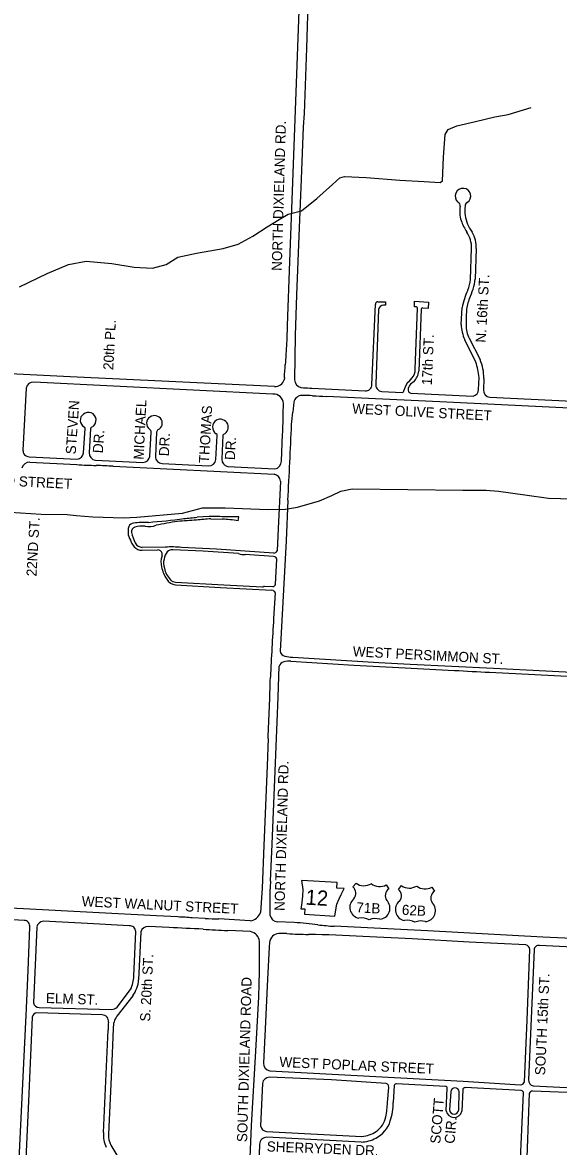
# Model space of a CAD drawing. Extents: x 0 to 712119, y 0 to 761125.
# Drawn here: x 679749 to 682403, y 734022 to 739583 of the extents above; entities that cross this region are included whole.
import ezdxf

# ---------------------------------------------------------------- set-up
doc = ezdxf.new("R2010")
doc.units = 0
for name, color, linetype in [('HWY signs', 7, 'Continuous'), ('PAVED ROADS', 7, 'Continuous'), ('stream or creek', 7, 'Continuous'), ('street names', 7, 'Continuous')]:
    doc.layers.add(name, color=color, linetype=linetype)

msp = doc.modelspace()

# ---------------------------------------------------------------- linework, layer by layer
at = {"layer": 'HWY signs'}
msp.add_lwpolyline([(681294.6, 735162.3), (681301.1, 735202.7), (681305.7, 735220.4), (681316, 735247.1), (681326.7, 735269.5), (681341.5, 735298.6), (681304.6, 735300.8), (681306.2, 735328.2), (681130.8, 735338.8), (681136.2, 735293.2), (681135.6, 735260.2), (681130.1, 735215.8), (681127.2, 735198.3), (681147.3, 735197.1), (681145.8, 735171.3)], close=True, dxfattribs=at)
for points in [[(681385.1, 735305.9), (681400.1, 735324.4)], [(681475, 735322.4), (681475, 735322.4)], [(681549.8, 735316.6), (681562.8, 735296.7)], [(681610.6, 735294.2), (681625.7, 735312.6)], [(681700.6, 735310.6), (681700.6, 735310.6)], [(681775.3, 735304.8), (681788.4, 735284.9)]]:
    msp.add_lwpolyline(points, dxfattribs=at)
for centre, radius, start, end in [((681357.9, 735274.6), 41.5, 320.1078, 49.1208), ((681439.1, 735380.5), 68.4, 235.2382, 301.7199), ((681516.8, 735376.5), 68.4, 232.3011, 298.7827), ((681664.6, 735368.8), 68.4, 235.2382, 301.7199), ((681742.4, 735364.7), 68.4, 232.3011, 298.7827), ((681423.8, 735205.5), 54.5, 128.6765, 259.9158), ((681586.6, 735262.7), 41.5, 124.9002, 213.9131), ((681583.4, 735262.8), 41.5, 320.1078, 49.1208), ((681812.1, 735250.9), 41.5, 124.9002, 213.9131), ((681513.9, 735200.8), 54.5, 274.1051, 45.3444), ((681649.3, 735193.7), 54.5, 128.6765, 259.9158), ((681739.4, 735189), 54.5, 274.1051, 45.3444), ((681428.6, 735079.7), 73.6, 59.7374, 101.2498), ((681496, 735076.1), 73.6, 72.7711, 114.2835), ((681654.1, 735067.9), 73.6, 59.7374, 101.2498), ((681721.5, 735064.4), 73.6, 72.7711, 114.2835)]:
    msp.add_arc(centre, radius, start, end, dxfattribs=at)
at = {"layer": 'PAVED ROADS'}
for points in [[(681193.4, 740545.4), (681189.4, 740470.8), (681178.6, 740115.8), (681164, 739728.5), (681154.5, 739456), (681143, 739133), (681138.3, 739066.4), (681128.7, 738808.9), (681119.5, 738567.2), (681106.1, 738236.1), (681099.6, 738035.4), (681095.2, 737815.6)], [(681149.4, 740459.9), (681133.6, 740059.5), (681119.2, 739686.1), (681100.7, 739194.2), (681086.2, 738792.9), (681071.7, 738400.7), (681059.7, 738083.5), (681059.7, 738083.5), (681057.1, 738016.3), (681053, 737936.7)], [(681967, 738312), (681972.5, 738466)], [(681995.7, 738464.3), (681990.5, 738314)], [(681509, 738201.5), (681545.5, 738200.5), (681546.4, 738185.5), (681536.4, 738185.2)], [(681699.8, 738175.9), (681689.4, 738176.8), (681690.1, 738204.4), (681758.9, 738199), (681756.9, 738169), (681730.5, 738170.5)], [(681479.3, 737792.3), (681496.2, 738188.6)], [(681512, 738162.5), (681497.8, 737795.4)], [(681692.8, 737868.4), (681704.7, 738169.6)], [(681723, 738165.5), (681710.5, 737858)], [(681921, 738089.5), (681925.5, 738172.5)], [(681993, 737903), (681938.5, 738014)], [(681960, 738021), (682014, 737916)], [(680997.3, 737781.5), (679984.6, 737830.9), (679520.7, 737852.6), (678739.7, 737891.4)], [(680988.5, 737744.5), (679806, 737804.1)], [(681045.5, 737826.5), (681044.5, 737815.5)], [(681663, 737807.4), (681676.7, 737824)], [(681687.5, 737807.5), (681670.5, 737794)], [(682007, 737767.5), (682009.5, 737827.5)], [(682033, 737822), (682031, 737765)], [(679767.3, 737773.8), (679751.4, 737467.9)], [(681127.5, 737777.5), (681140, 737776)], [(681181.2, 737774.2), (681445.5, 737760.5)], [(681527.2, 737757.3), (681628.6, 737751.9)], [(681658, 737764.5), (681659.5, 737758)], [(681672, 737749), (681980, 737735)], [(681039, 737630.5), (681039.5, 737646.5), (681040.5, 737698)], [(681092, 737704), (681087, 737655)], [(681253.5, 737733.5), (681253.5, 737733.5)], [(682817.5, 737656.5), (682524.5, 737672), (682220.5, 737686), (681850.5, 737704.5), (681462.5, 737723.5), (681253.5, 737733.5), (681253.5, 737733.5)], [(682062, 737729.5), (682472, 737709.5)], [(680051.4, 737454.3), (680058.5, 737574.9)], [(680085.6, 737572.9), (680078.9, 737455.2)], [(680379.4, 737436.6), (680386.4, 737555.9)], [(680412.6, 737556.1), (680407.5, 737436.5)], [(680706.9, 737421.9), (680712.9, 737540.4)], [(680740.6, 737540.8), (680735.6, 737422.9)], [(681030.5, 737412.5), (681036.8, 737546.1)], [(679782.3, 737434.9), (680019.4, 737422.7)], [(680110.9, 737417.5), (680344.9, 737406.7)], [(679784.6, 737407.7), (680018.4, 737395.9)], [(680198.1, 737387.7), (680995, 737348.5)], [(680441, 737401.5), (680669.4, 737390.3)], [(680765, 737386.2), (680998, 737374.2)], [(681026, 737314.5), (681014.5, 737080.5), (681010.4, 736968.5)], [(681063, 737219.5), (681054, 737018), (681023.9, 736472.4)], [(680673.9, 737139.6), (680613.5, 737136)], [(680817, 737118), (680820.5, 737137.5)], [(680681.8, 737127.5), (680738.5, 737126)], [(680457.1, 736987.6), (680341.8, 736986.1)], [(680341.8, 736971.9), (680418.6, 736973.9)], [(680818.4, 736955.5), (680643.3, 736967.2), (680492.6, 736973.4)], [(680992.8, 736957.9), (680709.4, 736978), (680536.1, 736985.7)], [(680992.2, 736941.5), (680851.1, 736950.8)], [(681002.2, 736804.4), (681008.3, 736927.5)], [(680481.4, 736825.6), (680481.4, 736825.6)], [(680481.4, 736825.6), (680481.4, 736825.6)], [(680506.7, 736814.5), (680745.7, 736801.5), (680937.5, 736790.7)], [(680507.1, 736801.6), (680729.7, 736788.4), (680984.2, 736774.9)], [(680940.9, 736791.2), (680943.5, 736793.2)], [(680945.1, 736794), (680987.9, 736792.3)], [(680999.7, 736760.8), (680992.3, 736634.7)], [(681077.9, 736423.7), (681390.1, 736403.2), (681611.8, 736391.4), (681888.3, 736377.7)], [(681513.9, 736417.3), (681668.7, 736408.2), (682080.5, 736387.9), (682598.6, 736362)], [(680976.8, 735335.3), (680985.6, 735518.6), (681000.3, 735878.6), (681014.8, 736244.8), (681020, 736397.9)], [(682060.6, 736368.4), (682510.4, 736346.1), (682877.1, 736328), (682940.3, 736324.9), (682946.5, 736319.1)], [(680964.6, 736041.3), (680959.8, 735905.8), (680944.6, 735511.6), (680934.9, 735300.4), (680926.5, 735180.3)], [(680517.9, 735157.6), (680412.1, 735163), (680096.6, 735180.2), (679754.6, 735198), (679350.7, 735218.3), (679003.3, 735236.8), (678594, 735256.9), (678562.5, 735258.7)], [(680975.9, 735165.2), (680974.8, 735208.4)], [(679757.7, 735140.8), (679421.2, 735160.4), (679161.1, 735173.7)], [(680277.4, 735114.5), (680071, 735125.6), (679851.4, 735136.5)], [(680653.1, 735150.6), (680589.7, 735153.4)], [(680876.8, 735139), (680721.6, 735147.9)], [(681094.7, 735129.7), (681009.6, 735133.7)], [(679770.5, 734742.1), (679777.2, 734894.8), (679785.1, 735107.3)], [(679820.4, 735107.9), (679803.1, 734733)], [(680299.5, 734864.6), (680309.5, 735085.2)], [(680335.7, 735083.6), (680324, 734846.9)], [(680475.3, 735105.2), (680372.8, 735110.1)], [(680878, 735084.9), (680764.9, 735090.1)], [(681058.5, 735075), (681017.7, 735075.7)], [(682615.9, 735043.7), (682325.6, 735058), (681754.4, 735088.5), (681292.8, 735111.4)], [(680923, 734928.3), (680921.9, 735037)], [(680971.8, 735031.3), (680970.2, 735007.6)], [(682241.3, 735019.5), (681960.8, 735033.6), (681678.2, 735048.6), (681434.6, 735060.6)], [(680970.2, 735007.6), (680962.2, 734849.5), (680950.8, 734604.9), (680942, 734433.8)], [(682234.7, 734342.3), (682247.5, 734646.2), (682261, 734997.1)], [(682281.7, 734996.1), (682254.8, 734351.6)], [(683515.7, 734946.1), (683264.2, 734964.8), (682945.5, 734983.4), (682606.4, 735001.5), (682308, 735015.6)], [(680217.5, 734712), (680284.1, 734799.3)], [(680294.5, 734767.1), (680216.7, 734667.3)], [(680869.7, 733805.7), (680883.3, 734126.3), (680904.1, 734493.2), (680918.9, 734762.7)], [(679832.3, 734710.3), (680189.6, 734699.9)], [(679796.2, 734661.8), (679778, 734245.8), (679760.4, 733855), (679726.8, 733856.8), (679766.8, 734670.9)], [(680143.9, 734673.1), (679819.9, 734684)], [(680149.8, 734091.2), (680172.9, 734599.4)], [(680198.3, 734606), (680189.7, 734400.8), (680174.9, 734082.4)], [(681549.7, 734333.5), (681278.9, 734351.5), (680971.1, 734365)], [(680973.7, 734396.5), (681929.9, 734344.4), (682214.2, 734326.8)], [(680937.7, 734333.9), (680927.7, 734123.4)], [(681555.6, 734239.6), (681561.9, 734314.5), (681560.5, 734323)], [(681589.7, 734323.1), (681584.9, 734238.9)], [(681843, 734319.2), (681601.1, 734331.7)], [(681847, 734198.2), (681851.7, 734310.7)], [(681928.5, 734302.6), (681923.9, 734196.5)], [(682217.6, 734299.4), (681940.1, 734313)], [(682277.3, 734321.5), (682608.2, 734306.3), (682614.8, 734311.3), (683136, 734288.9)], [(681868.8, 734293.2), (681863, 734202.9), (681863, 734202.9)], [(681908.8, 734203.2), (681911.4, 734294)], [(682204.7, 733744.2), (682229.7, 734285.1)], [(682257.9, 734284.2), (682238.1, 733743.1)], [(683290.4, 734253.5), (682942.8, 734268.5), (682576.6, 734284), (682274.7, 734296.5)], [(680957.3, 734096.2), (681429.4, 734071.9)], [(680187.1, 734028.7), (680259, 733908.3)], [(680922.7, 734033.9), (680915.2, 733829.3)], [(681425.2, 734044), (680958.2, 734067.5), (680958.2, 734067.5)]]:
    msp.add_lwpolyline(points, dxfattribs=at)
for centre, radius, start, end in [((681928.9, 738724.7), 38.1, 82.97, 231.1537), ((681930.4, 738724.6), 38.1, 302.3945, 85.233), ((681894, 738676.3), 21.7, 352.5671, 59.4921), ((681960, 738674.7), 20, 117.3257, 180.7211), ((682068, 738649.2), 154.4, 170.9491, 197.2221), ((682191.7, 738651.7), 252.7, 174.8486, 185.1975), ((682209.5, 738710.1), 308, 200.2446, 212.0786), ((682140.4, 738664.7), 203.6, 190.1551, 215.6649), ((681830.9, 738467.6), 141.7, 359.3541, 33.8484), ((681846.6, 738470), 149.2, 357.8135, 30.6325), ((681795.8, 738325.3), 171.8, 337.1194, 355.5653), ((681668.3, 738358.2), 325.2, 334.3612, 352.1859), ((682229.2, 738119.6), 308.2, 153.2138, 170.1163), ((681507.7, 738190), 11.6, 83.5343, 186.7941), ((682180.7, 738132.6), 235.1, 158.8197, 173.7886), ((681538.2, 738158.8), 26.5, 93.9191, 171.9266), ((681699.9, 738171), 4.95, 343.3026, 90.8405), ((681728.6, 738165.2), 5.6, 70.0635, 177.3166), ((683298.4, 738091.1), 1353, 177.1648, 180.2521), ((682118.6, 738095.5), 197.7, 181.744, 204.3561), ((682087, 738083.7), 141.7, 179.4408, 206.2862), ((701977.8, 736423.3), 20979.5, 175.86317, 175.99031), ((681800.8, 737824), 232.2, 359.5083, 23.3459), ((674823.5, 738271), 6237.8, 355.91395, 356.50131), ((681633.3, 737864.9), 59.6, 316.7279, 3.4393), ((681624.7, 737866.6), 86.3, 316.7533, 354.2734), ((681656.2, 737789.9), 355.3, 6.0833, 18.5722), ((679803.6, 737767.3), 36.9, 86.2892, 169.8738), ((680997.9, 737830.4), 48.9, 269.2885, 342.2368), ((681137.3, 737818.6), 42.3, 184.0976, 256.5246), ((681716.3, 737747.4), 80.3, 131.6137, 168.7949), ((681246.7, 739765.2), 1992, 266.9293, 268.1147), ((681447.2, 737791.7), 31.2, 266.8032, 311.8032), ((681447.4, 737792.7), 31.9, 310.3451, 359.3253), ((681531.3, 737790.8), 33.8, 172.1868, 263.03), ((681624.3, 737764.6), 13.4, 288.577, 353.3274), ((681697.5, 737765.2), 39.5, 133.1286, 180.9439), ((681676.5, 737768.4), 19.9, 211.5367, 256.9555), ((681972.9, 737768.3), 34.1, 281.984, 358.5785), ((682065.1, 737763.5), 34.1, 177.4814, 264.776), ((680991.7, 737695.8), 48.8, 2.6294, 93.7625), ((681133.3, 737695.9), 42.1, 90.4457, 168.89), ((681141.5, 737116), 622.1, 85.9439, 90.7829), ((681798.1, 750850.5), 13128.3, 267.32535, 267.62241), ((680072.1, 737615.1), 37.3, 125.0206, 241.4493), ((680075.4, 737616.2), 38.3, 6.8917, 130.0595), ((680402.6, 737599.3), 39, 28.7727, 124.9625), ((679717.4, 737749), 1372.8, 353.5377, 356.0734), ((680051.4, 737575.7), 7.24, 353.2569, 65.8849), ((680095.2, 737572.2), 9.62, 112.9383, 176.2243), ((680074.6, 737616.4), 39.1, 295.532, 6.5613), ((680399.6, 737600.4), 36.5, 122.1226, 233.343), ((680406.9, 737600.8), 34.5, 294.4762, 30.0607), ((680728.4, 737581.7), 39, 119.3132, 238.9394), ((680728.1, 737579.3), 41, 25.1408, 117.3296), ((680728.1, 737582.1), 39.9, 295.051, 21.4177), ((679546.7, 737627.4), 1492.3, 356.8759, 0.118), ((507990.3, 745945.7), 173292.6, 357.113629, 357.237767), ((680372.1, 737557.9), 14.4, 352.2201, 66.5523), ((680434.6, 737551.3), 22.5, 126.5747, 167.8497), ((680705.5, 737541.4), 7.48, 352.0971, 67.9701), ((680747.5, 737539.4), 7, 110.936, 168.3049), ((679782.3, 737465.9), 31, 176.4193, 269.9789), ((680017.5, 737456.6), 34, 273.1877, 356.1698), ((680115.3, 737453.7), 36.4, 177.5288, 263.0641), ((680344.6, 737441.9), 35.2, 270.4333, 351.2678), ((680441.4, 737435.4), 33.9, 178.198, 269.2615), ((680672.3, 737424.9), 34.7, 265.1004, 354.9651), ((680771, 737421.1), 35.4, 177.1654, 260.2286), ((680991.4, 737412.8), 39.1, 279.7475, 359.6109), ((679784.3, 737367.9), 39.8, 89.5118, 165.072), ((680162.1, 739639), 2247.8, 266.3336, 268.7865), ((679708.4, 728261.8), 9139.1, 86.92866, 87.45342), ((680988.5, 737311.4), 37.6, 4.6763, 80.0386), ((680450, 738279.5), 1155.1, 274.8479, 278.1382), ((680678.1, 735960.1), 1179.5, 86.188, 90.2015), ((680793.7, 736471.5), 666.6, 87.6959, 93.1993), ((680348.9, 737064.1), 77.4, 161.2028, 191.2071), ((680302.2, 737078.2), 28.7, 96.6331, 157.9759), ((680312.5, 737063.8), 23.7, 107.1174, 190.6398), ((680365.7, 736437.2), 672.9, 89.4538, 95.6972), ((680343, 736956.8), 135, 84.3152, 106.1282), ((680375.6, 737188.9), 99.6, 258.8667, 290.8773), ((679966.3, 741804.2), 4711.7, 274.9416, 277.0875), ((681339.3, 732226.7), 4956.8, 99.557, 100.7931), ((680773.6, 734135.7), 2990.1, 93.125, 94.9341), ((681029.3, 732718.7), 4422.5, 94.5071, 95.4332), ((680698.2, 736341.8), 785.3, 81.3011, 87.0609), ((680827.5, 737233.3), 584.4, 198.3883, 202.2355), ((680448.8, 737088), 162.2, 190.1272, 209.4863), ((680417.6, 737084.9), 149.8, 209.0265, 219.7206), ((680342.2, 737026.5), 54.6, 223.1271, 269.5814), ((680344.9, 737028.5), 42.5, 208.7026, 265.7884), ((680418, 736951.3), 22.6, 14.4381, 88.3934), ((680485.2, 736512.9), 475.5, 83.8442, 93.3831), ((680488.6, 736940.5), 33.2, 82.9853, 134.1192), ((680992.5, 736978.4), 20.4, 270.8585, 331.2621), ((680521.2, 736913.2), 86.9, 159.4706, 196.0965), ((680416.1, 736950.3), 24.7, 344.2835, 15.6435), ((680513.9, 736907.5), 67.1, 162.0001, 201.0852), ((680539.2, 736911.5), 90.6, 144.3669, 169.4025), ((680848.9, 737051.5), 100.7, 252.3945, 271.2205), ((680990.6, 736923.5), 18.1, 12.7599, 84.9999), ((680573.2, 736911.3), 137.2, 189.2997, 216.5117), ((680579.6, 736913.6), 131.8, 193.266, 221.8719), ((680510.8, 736856.2), 54.8, 209.0446, 266.1545), ((680506.6, 736848.5), 34, 222.3009, 270.1968), ((680987, 736807.9), 15.6, 273.1773, 347.2316), ((680938.6, 736795.3), 4.68, 256.3811, 299.1573), ((680945.5, 736791.2), 2.85, 98.3437, 134.8736), ((680981.3, 736756.1), 19, 14.1404, 81.1704), ((702185.2, 735335.1), 21232.8, 176.49096, 177.27715), ((681053.2, 736477.7), 29.7, 190.1971, 259.8672), ((681048.5, 736390.5), 29.4, 101.0627, 165.3087), ((681073.3, 736317.1), 106.7, 87.5352, 106.5591), ((681092.7, 736610.1), 167.8, 254.5315, 267.83), ((685989.4, 816080.4), 79788.7, 266.476959, 266.784484), ((682563.9, 747280.8), 10924, 266.45433, 267.35911), ((667901, 736701.7), 13080.4, 357.10592, 358.43196), ((681694.5, 735295.2), 718.8, 176.7959, 179.9533), ((677858, 735282.2), 3117.7, 358.6442, 0.2496), ((679756.3, 735111.7), 29.1, 351.3763, 87.2242), ((679853.6, 735103), 33.6, 93.8002, 171.4798), ((680458.8, 733520.5), 1638.1, 85.418, 87.9332), ((681884.3, 764884.4), 29759.3, 267.62884, 267.76087), ((680871.2, 735196.4), 57.6, 275.5455, 343.8549), ((681013.4, 735171.5), 38, 189.6503, 264.3093), ((680278.8, 735083.8), 30.7, 2.6244, 92.6393), ((680368.1, 735077.4), 33, 81.7901, 169.1713), ((679440.1, 712282.8), 22845.9, 86.98263, 87.40309), ((681230.9, 744451.3), 9372.8, 266.40213, 267.15015), ((680869.2, 735032.7), 52.9, 4.6292, 80.4614), ((681020.7, 735026.8), 49, 93.5385, 174.6904), ((681038.2, 733892.1), 1238.9, 81.9522, 87.3873), ((681401.3, 736756.4), 1648.6, 263.3934, 266.2243), ((681265.1, 739299.9), 4229.9, 267.2001, 268.6455), ((681071.2, 729232.5), 5839.4, 86.43199, 89.07773), ((682234.1, 734993.4), 27.1, 7.8571, 74.6695), ((682303.2, 734994.6), 21.6, 77.1178, 175.9712), ((670363.5, 735103.9), 10560.9, 358.14866, 359.0472), ((680165.8, 734861.7), 133.8, 332.2333, 1.2766), ((680173.8, 734857.2), 150.6, 323.2479, 356.0692), ((676147.1, 734891.7), 3626.5, 356.9453, 357.6368), ((679117.1, 734723.8), 651.8, 355.3373, 357.7645), ((679829.9, 734737.5), 27.2, 189.4527, 275.0556), ((680187.3, 734743.7), 43.8, 273.0356, 313.7161), ((679825.4, 734654.4), 30.1, 100.3738, 165.6748), ((680144.2, 734642.4), 30.7, 350.3077, 90.6797), ((680819.9, 734591.7), 647, 175.9708, 179.3196), ((680295.3, 734610.3), 97.1, 144.0465, 182.5228), ((680979, 734433.2), 37, 179.0656, 261.754), ((680971.8, 734330.8), 34.2, 91.0938, 174.8407), ((681547, 734320), 13.8, 12.4935, 79.02), ((681599.8, 734321.6), 10.2, 82.7714, 171.5066), ((681843.4, 734310.9), 8.27, 357.9677, 92.977), ((681890.2, 734290.6), 21.5, 9.0205, 173.2702), ((681939.7, 734301.7), 11.3, 88.0179, 175.3384), ((682213.8, 734348.7), 21.9, 270.9991, 343.1403), ((682216.3, 734286), 13.4, 355.8348, 84.7289), ((682282.1, 734348.5), 27.5, 173.4902, 259.9209), ((682278.3, 734273.9), 22.9, 99.1426, 153.3266), ((681099.3, 734254.8), 456.6, 349.1569, 358.0875), ((681241.2, 734248.6), 343.8, 343.0119, 358.3794), ((681885.6, 734204.4), 39.1, 189.2064, 348.3473), ((681885.9, 734204.9), 23, 184.9664, 355.5912), ((681434.4, 734189.9), 141.9, 296.9956, 342.9175), ((681435.7, 734191), 114.2, 303.8083, 348.8579), ((680284.7, 734078.2), 135.5, 174.4809, 206.1721), ((680273.7, 734076.6), 99, 176.6709, 208.9918), ((680960.9, 734129.8), 33.8, 190.9777, 263.8992), ((681418.9, 734215), 143.5, 274.2139, 304.0549), ((680956.8, 734033.3), 34.2, 87.8129, 179.1091), ((681422.1, 734204.5), 160.5, 271.1067, 298.5428)]:
    msp.add_arc(centre, radius, start, end, dxfattribs=at)
at = {"layer": 'stream or creek'}
for points in [[(679734, 738275.2), (679872, 738341.2), (679976.9, 738386.2), (680065, 738403.2), (680191, 738390.2), (680302, 738373.2), (680392, 738367.2), (680459.9, 738386.2), (680518, 738422.2), (680611, 738441.2), (680743, 738465.2), (680817, 738486.2), (680889.9, 738526.2), (680959.9, 738572.2), (681020, 738609.2), (681064, 738634.2), (681131, 738652.2), (681205.9, 738713.2), (681283.9, 738782.2), (681319.9, 738814.2), (681343, 738821.2), (681450, 738816.2), (681617, 738803.2), (681738, 738797.2), (681816, 738791.2), (681827.9, 738799.2), (681833.9, 738916.2), (681840.9, 739029.2), (681855.9, 739053.2), (681898.9, 739071.2), (681991.9, 739094.2), (682086.9, 739116.2), (682152.9, 739128.2), (682267, 739162.2)], [(679687.9, 737160.4), (679840.8, 737150.9), (679969.7, 737149.6), (680014.8, 737143.9), (680097.3, 737138.2), (680248.4, 737131.8), (680314.5, 737135.6), (680541.1, 737155.9), (680640.2, 737181.4), (680753.2, 737181.4), (680965.3, 737174.4), (681051.6, 737175.7), (681110, 737185.2), (681218.6, 737216.9), (681280.8, 737242.9), (681325.3, 737263.9), (681381.7, 737276), (681656, 737272.8), (681928.4, 737269.6), (682045.2, 737269), (682104.9, 737265.1), (682236.4, 737246.8), (682353.8, 737229.6), (682649, 737221.3)]]:
    msp.add_lwpolyline(points, dxfattribs=at)

# ---------------------------------------------------------------- texts
at = {"layer": 'HWY signs'}
for s, height, rotation, p in [('12', 75, 356.5521, (681148.7, 735218.7)), ('71B', 50, 357.0105, (681400.7, 735180.5)), ('62B', 50, 357.0105, (681626.2, 735168.7))]:
    msp.add_text(s, height=height, rotation=rotation, dxfattribs=at).set_placement(p)
at = {"layer": 'street names'}
for s, rotation, p in [('NORTH DIXIELAND RD.', 88.3854, (681032.4, 738353.7)), ('N. 16th ST.', 87.0105, (682042.3, 737998.4)), ('20th PL.', 86.8493, (680198, 737862.7)), ('17th ST.', 87.6556, (681775.4, 737787.7)), ('STEVEN', 86.1384, (680012.5, 737445.3)), ('MICHAEL', 87.2588, (680348.5, 737419.3)), ('WEST OLIVE STREET', 357.032, (681380.1, 737649)), ('THOMAS', 86.6716, (680671.9, 737401.6)), ('DR.', 86.1384, (680146.5, 737450.9)), ('DR.', 87.2588, (680473.9, 737436.4)), ('DR.', 86.6716, (680800.2, 737417.1)), ('WOOD STREET', 357.1065, (679496.4, 737300.6)), ('22ND ST.', 86.8493, (679818.1, 736841.7)), ('WEST PERSIMMON ST.', 357.0639, (681383.3, 736447.3)), ('NORTH DIXIELAND RD.', 88.3854, (681046.3, 735186.8)), ('WEST WALNUT STREET', 357.2069, (680041.3, 735210.9)), ('S. 20th ST.', 87.1414, (680380.6, 734638.9)), ('SOUTH DIXIELAND ROAD', 88.3854, (680860.8, 734042.9)), ('SOUTH 15th ST.', 87.4719, (682336, 734373.3)), ('ELM ST.', 357.9747, (679864.1, 734732.1)), ('WEST POPLAR STREET', 357.4154, (681020.1, 734415.9)), ('SCOTT', 85.2174, (681817, 734033.9)), ('CIR.', 85.2174, (681887.8, 734034.2)), ('SHERRYDEN DR.', 357.7244, (680957.5, 733997.9))]:
    msp.add_text(s, height=50, rotation=rotation, dxfattribs=at).set_placement(p)

doc.saveas('drawing.dxf')
